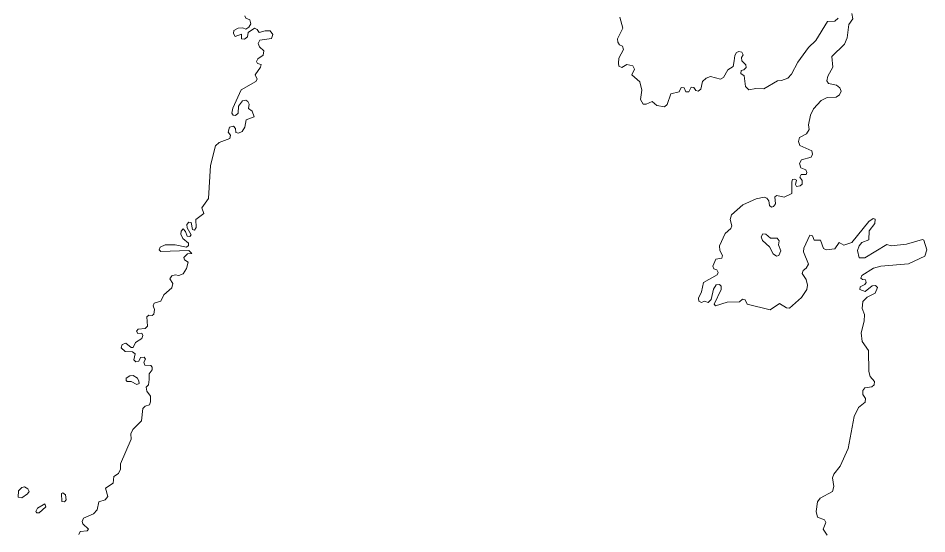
# Model space of a CAD drawing. Extents: x 369010 to 735936, y 6377141 to 6616555.
# Drawn here: x 411040 to 413357, y 6447034 to 6448350 of the extents above; entities that cross this region are included whole.
import ezdxf

# ---------------------------------------------------------------- set-up
doc = ezdxf.new("R2010")
doc.units = 0
doc.header["$LTSCALE"] = 40
doc.layers.add('3', color=7, linetype='Continuous', lineweight=13)

msp = doc.modelspace()

# ---------------------------------------------------------------- linework, layer by layer
at = {"layer": '3'}
for points in [[(411617.22, 6448355.7), (411619.87, 6448349.91), (411630.3, 6448346.27), (411632.62, 6448336.01), (411628.15, 6448327.24), (411620.53, 6448322.44), (411612.59, 6448325.42), (411600.18, 6448324.75), (411589.75, 6448318.63)], [(413130.59, 6448350.24), (413122.32, 6448342.79), (413103.62, 6448341.97), (413073.16, 6448293.31), (413054.96, 6448275.1), (413027.82, 6448237.53), (413011.26, 6448207.41), (413001.83, 6448196.98), (412985.94, 6448190.86), (412975.52, 6448190.2), (412940.59, 6448169.51), (412920.73, 6448171), (412902.69, 6448167.36), (412894.42, 6448175.97), (412890.94, 6448202.94), (412882.5, 6448208.9), (412882.83, 6448216.51), (412890.28, 6448218.33), (412895.58, 6448224.29), (412895.25, 6448230.75), (412884.65, 6448241.01), (412884.32, 6448249.78), (412888.46, 6448256.9), (412884.99, 6448263.02), (412877.37, 6448264.84), (412870.92, 6448262.19), (412866.78, 6448255.08), (412865.29, 6448241.34), (412862.81, 6448226.78), (412849.07, 6448218.5), (412838.15, 6448198.64), (412830.2, 6448194.17), (412805.05, 6448200.96), (412793.63, 6448197.15), (412784.36, 6448188.21), (412779.89, 6448169.35), (412773.1, 6448164.22), (412767.48, 6448165.7), (412762.18, 6448173.15), (412755.89, 6448173.81), (412749.44, 6448162.23), (412741.99, 6448162.56), (412737.52, 6448172.32), (412730.07, 6448173.15), (412724.78, 6448161.9), (412703.43, 6448156.93), (412694.32, 6448129.96), (412687.54, 6448124.33), (412667.84, 6448127.31), (412656.09, 6448137.9), (412640.87, 6448130.78), (412632.92, 6448131.11), (412626.47, 6448142.86), (412629.94, 6448166.04), (412624.65, 6448187.72), (412604.46, 6448205.76), (412610.75, 6448219.99), (412606.94, 6448228.27), (412591.38, 6448232.24), (412578.97, 6448224.46), (412571.52, 6448227.44), (412570.36, 6448235.05), (412571.02, 6448247.79), (412582.77, 6448270.63), (412580.62, 6448278.41), (412573.18, 6448282.22), (412568.71, 6448289.01), (412567.88, 6448297.78), (412581.45, 6448324.59), (412574, 6448352.72)], [(413126.12, 6448179.11), (413105.6, 6448183.58), (413101.46, 6448190.36), (413103.95, 6448201.95), (413116.69, 6448224.79), (413114.54, 6448252.76), (413146.48, 6448284.21), (413153.6, 6448299.76), (413157.4, 6448334.02), (413167.67, 6448348.42), (413165.68, 6448361.66)], [(411589.75, 6448318.63), (411588.76, 6448311.18), (411593.06, 6448303.07), (411609.11, 6448309.53), (411609.28, 6448297.78), (411617.06, 6448296.29), (411624.01, 6448302.25), (411625.83, 6448313.67), (411642.38, 6448324.26), (411649.33, 6448321.61), (411654.13, 6448313.33), (411669.69, 6448317.8), (411681.77, 6448317.47), (411688.72, 6448308.87), (411685.25, 6448298.6), (411655.79, 6448293.64), (411651.15, 6448285.69), (411654.63, 6448277.42), (411665.88, 6448266.83), (411664.23, 6448255.57), (411650.33, 6448246.14), (411647.35, 6448239.35), (411649.5, 6448234.89), (411659.26, 6448232.24), (411657.77, 6448225.12), (411643.54, 6448205.26), (411649.17, 6448194.83), (411645.86, 6448188.54), (411608.45, 6448167.53), (411586.61, 6448120.69), (411584.79, 6448107.45), (411587.76, 6448102.32), (411593.72, 6448101.49), (411600.84, 6448107.61), (411601.67, 6448125.82), (411611.43, 6448139.39), (411619.71, 6448140.55), (411625.33, 6448137.9), (411628.64, 6448130.45), (411626.66, 6448119.86), (411636.59, 6448113.07), (411641.39, 6448098.84), (411621.03, 6448090.4), (411617.39, 6448072.36), (411610.94, 6448060.61), (411601.67, 6448056.64), (411594.88, 6448058.46), (411593.72, 6448068.88), (411588.43, 6448074.18), (411578.83, 6448072.36), (411575.35, 6448059.12), (411580.65, 6448051.34), (411579.49, 6448042.74), (411551.85, 6448033.3), (411543.08, 6448024.03), (411530.34, 6447974.05), (411525.2, 6447890.14), (411507.99, 6447866.14), (411513.12, 6447851.58), (411492.6, 6447836.68), (411493.26, 6447815.66), (411489.62, 6447809.54), (411483.99, 6447810.7), (411480.85, 6447828.74), (411474.89, 6447829.57), (411470.09, 6447823.94), (411470.92, 6447814.84), (411481.01, 6447797.29), (411477.21, 6447792.82), (411470.75, 6447793.98), (411466.29, 6447806.23), (411460.33, 6447812.68), (411455.36, 6447806.73), (411454.7, 6447799.11), (411459.5, 6447788.36), (411473.57, 6447775.94), (411474.23, 6447769.82), (411468.6, 6447766.18), (411439.64, 6447771.47), (411414.15, 6447771.47), (411401.9, 6447765.68), (411399.26, 6447758.73), (411403.06, 6447754.92), (411474.56, 6447757.08), (411482.67, 6447749.63), (411471.42, 6447748.47), (411461.65, 6447739.2), (411463.97, 6447733.9), (411472.91, 6447727.95), (411468.77, 6447711.4), (411460.16, 6447697.66), (411448.91, 6447693.52), (411439.8, 6447695.34), (411431.2, 6447692.69), (411426.07, 6447684.75), (411434.18, 6447673.16), (411431.69, 6447662.41), (411410.68, 6447644.04), (411403.06, 6447628.31), (411386.68, 6447623.02)], [(413069.19, 6447783.89), (413064.72, 6447794.98), (413058.6, 6447796.47), (413042.88, 6447763.2), (413042.21, 6447753.93), (413054.63, 6447722.82), (413048.5, 6447711.89), (413041.06, 6447706.27), (413038.41, 6447698.32), (413048.5, 6447683.09), (413052.64, 6447668.86), (413050.49, 6447657.94), (413037.25, 6447637.58), (413006.63, 6447610.27), (412998.36, 6447611.1), (412980.65, 6447622.35), (412957.48, 6447606.14), (412898.23, 6447620.87), (412893.09, 6447631.62), (412886.64, 6447633.28), (412879.19, 6447626.16), (412847.25, 6447625.67), (412817.63, 6447615.9), (412814.32, 6447620.53), (412831.86, 6447657.94), (412832.36, 6447666.21), (412827.72, 6447670.68), (412819.11, 6447669.52), (412812.83, 6447658.93), (412806.7, 6447632.45), (412798.92, 6447624.84), (412789.65, 6447628.31), (412781.71, 6447625), (412775.42, 6447628.31), (412774.59, 6447636.09), (412782.04, 6447651.65), (412786.84, 6447675.81), (412821.6, 6447695.34), (412824.25, 6447701.47), (412821.27, 6447708.09), (412813.65, 6447710.4), (412810.67, 6447717.52), (412818.62, 6447735.56), (412833.68, 6447737.71), (412835.5, 6447744.83), (412828.38, 6447757.57), (412827.56, 6447769.49), (412842.12, 6447801.1), (412857.18, 6447813.84), (412859, 6447820.46), (412854.7, 6447836.19), (412858.34, 6447848.6), (412887.3, 6447873.76), (412921.4, 6447889.15), (412941.75, 6447893.62), (412948.87, 6447890.97), (412954, 6447884.18), (412955.32, 6447872.27), (412960.79, 6447868.13), (412965.75, 6447869.62), (412970.88, 6447876.4), (412969.06, 6447894.44), (412973.86, 6447898.08), (412992.4, 6447893.62), (413012.26, 6447902.55), (413012.09, 6447932.51), (413014.41, 6447938.63), (413019.37, 6447939.79), (413023.84, 6447936.65), (413021.86, 6447925.39), (413024.51, 6447920.92), (413033.28, 6447922.08), (413038.74, 6447926.88), (413038.41, 6447935.65), (413032.45, 6447944.59), (413035.76, 6447951.38), (413048.83, 6447951.05), (413050.82, 6447956.51), (413048.17, 6447962.96), (413035.43, 6447968.59), (413031.79, 6447979.02), (413036.92, 6447988.45), (413061.25, 6447995.9), (413064.72, 6448003.51), (413063.07, 6448011.62), (413033.11, 6448025.52), (413028.97, 6448035.62), (413031.62, 6448046.05), (413049.66, 6448054.65), (413056.78, 6448065.91), (413054.96, 6448077.99), (413060.25, 6448102.65), (413067.21, 6448118.54), (413087.07, 6448139.89), (413102.79, 6448147.66), (413125.46, 6448148.82), (413134.07, 6448154.78), (413137.71, 6448163.72), (413134.4, 6448172.82), (413126.12, 6448179.11)], [(413102.13, 6447031.34), (413092.03, 6447046.4), (413099.15, 6447063.28), (413095.34, 6447069.9), (413077.8, 6447077.35), (413073.99, 6447091.25), (413077.8, 6447116.41), (413084.25, 6447125.51), (413115.7, 6447142.56), (413119.01, 6447155.47), (413116.36, 6447177.48), (413119.01, 6447186.91), (413135.89, 6447207.11), (413156.08, 6447252.12), (413171.14, 6447334.21), (413181.9, 6447357.05), (413199.28, 6447370.13), (413199.94, 6447379.56), (413193.32, 6447390.32), (413193.65, 6447400.41), (413198.45, 6447407.2), (413215.99, 6447409.85), (413222.45, 6447414.65), (413223.28, 6447423.25), (413212.35, 6447436.16), (413208.55, 6447448.74), (413207.39, 6447502.03), (413192, 6447525.54), (413189.02, 6447547.71), (413196.96, 6447577.34), (413197.29, 6447593.89), (413192, 6447609.11), (413193.65, 6447627.49), (413204.08, 6447638.74), (413224.43, 6447648.17), (413230.39, 6447662.74), (413225.92, 6447668.03), (413217.32, 6447667.21), (413199.61, 6447652.97), (413185.38, 6447657.94), (413186.53, 6447664.72), (413198.78, 6447670.68), (413201.93, 6447675.81), (413200.44, 6447682.27), (413192.16, 6447683.09), (413188.35, 6447687.07), (413190.51, 6447693.19), (413220.3, 6447712.22), (413239.66, 6447717.52), (413310, 6447723.15), (413351.21, 6447742.51), (413356.51, 6447759.39), (413348.56, 6447783.72), (413345.58, 6447785.71), (413304.37, 6447773.79), (413265.64, 6447769.49), (413254.39, 6447772.63), (413198.28, 6447738.87), (413183.72, 6447738.54), (413179.58, 6447757.24), (413183.72, 6447769.16), (413191.17, 6447777.76), (413208.38, 6447784.22), (413209.54, 6447807.72), (413223.77, 6447826.09), (413224.93, 6447837.51), (413219.63, 6447838.83), (413208.71, 6447831.06), (413165.02, 6447777.76), (413145.16, 6447771.14), (413133.24, 6447777.76), (413122.32, 6447761.71), (413099.81, 6447759.06), (413092.69, 6447762.87), (413085.58, 6447783.39), (413069.19, 6447783.89)], [(411386.68, 6447623.02), (411384.03, 6447616.23), (411387.01, 6447606.47), (411385.52, 6447594.88), (411381.05, 6447591.9), (411373.11, 6447592.73), (411367.64, 6447588.1), (411369.47, 6447564.26), (411363.51, 6447558.47), (411345.47, 6447556.65), (411341.66, 6447551.35), (411344.31, 6447545.89), (411355.23, 6447546.89), (411357.88, 6447540.93), (411354.9, 6447532.98), (411339.18, 6447523.05), (411333.05, 6447510.14), (411327.76, 6447509.48), (411314.02, 6447520.74), (411304.59, 6447517.76), (411301.94, 6447508.82), (411312.37, 6447499.39), (411331.07, 6447498.89), (411337.69, 6447493.43), (411334.38, 6447478.04), (411339.67, 6447473.57), (411347.62, 6447475.06), (411351.59, 6447483.99), (411360.69, 6447485.48), (411364, 6447480.52), (411359.87, 6447472.41), (411362.51, 6447464.8), (411377.57, 6447464.13), (411381.22, 6447459.66), (411381.22, 6447453.21), (411373.27, 6447443.11), (411373.77, 6447427.89), (411371.78, 6447414.98), (411365.82, 6447408.69), (411367.48, 6447398.1), (411377.08, 6447385.85), (411377.41, 6447371.12), (411374.1, 6447363.67), (411363.18, 6447360.36), (411357.55, 6447353.91), (411354.24, 6447322.96), (411332.06, 6447300.45), (411326.6, 6447289.53), (411327.76, 6447275.96), (411300.95, 6447213.39), (411300.62, 6447199.66), (411295.82, 6447188.24), (411283.73, 6447181.12), (411281.91, 6447163.58), (411262.38, 6447151.33), (411268.01, 6447129.48), (411261.23, 6447121.54), (411245.17, 6447116.41), (411241.37, 6447095.89), (411232.1, 6447085.63), (411206.61, 6447074.37), (411202.8, 6447066.26), (411204.29, 6447059.81), (411219.35, 6447046.73), (411215.88, 6447041.93), (411197.51, 6447040.28), (411194.69, 6447033.16)]]:
    msp.add_lwpolyline(points, dxfattribs=at)
for points in [[(412973.03, 6447743.34), (412979.32, 6447744.5), (412984.29, 6447756.41), (412978.66, 6447771.47), (412979.82, 6447782.4), (412974.52, 6447788.69), (412957.97, 6447788.69), (412945.73, 6447799.11), (412938.61, 6447800.27), (412933.97, 6447792.16), (412937.12, 6447782.73), (412955.32, 6447766.51), (412964.43, 6447748.97)], [(411341.99, 6447415.14), (411347.95, 6447417.63), (411347.62, 6447423.75), (411343.48, 6447431.86), (411333.22, 6447438.65), (411323.95, 6447437.49), (411315.18, 6447431.53), (411315.18, 6447425.9), (411317.5, 6447422.92), (411327.76, 6447423.25)], [(411055.34, 6447154.31), (411049.05, 6447152.82), (411040.77, 6447144.54), (411039.62, 6447128.33), (411048.88, 6447126.17), (411063.61, 6447136.6), (411067.25, 6447142.72), (411063.94, 6447149.34)], [(411153.65, 6447138.92), (411150.17, 6447137.1), (411151, 6447117.07), (411157.62, 6447116.08), (411161.76, 6447121.21), (411159.94, 6447134.12)], [(411107.8, 6447110.78), (411089.1, 6447100.02), (411084.96, 6447091.25), (411086.78, 6447088.27), (411093.57, 6447088.27), (411110.45, 6447103.33)]]:
    msp.add_lwpolyline(points, close=True, dxfattribs=at)

doc.saveas('drawing.dxf')
